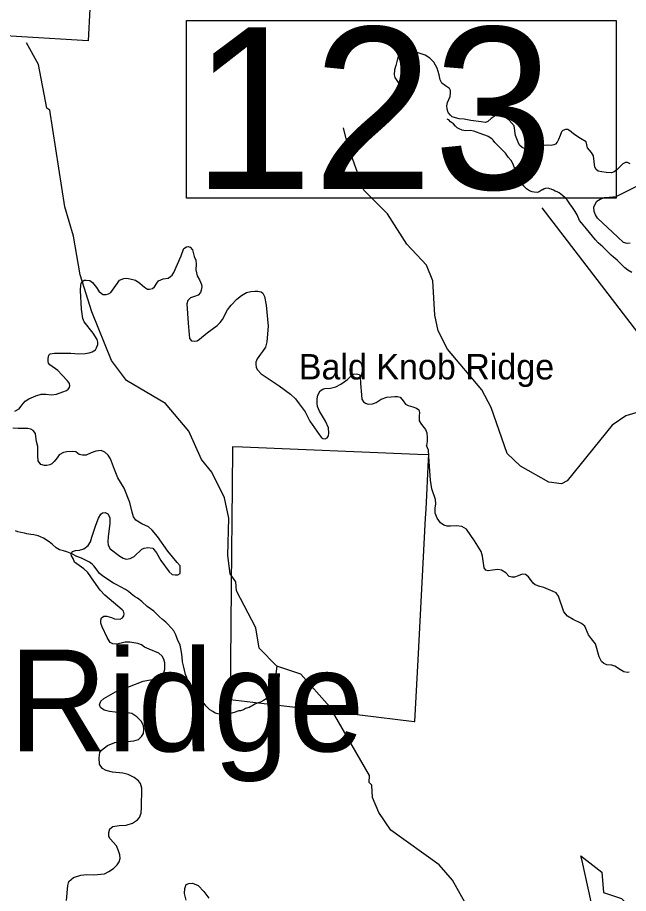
# Model space of a CAD drawing. Extents: x 1159738 to 1321356, y 736314 to 882035.
# Drawn here: x 1189289 to 1194573, y 816118 to 823694 of the extents above; entities that cross this region are included whole.
import ezdxf

# ---------------------------------------------------------------- set-up
doc = ezdxf.new("R2010")
doc.units = 0
for name, color, linetype in [('Exist Boundary Land Use Forest National US Forest Service', 7, 'Continuous'), ('Exist Geographical Mountain Summit Label', 7, 'Continuous'), ('Exist Hydrographic Creek Single Shore', 7, 'Continuous'), ('Exist Hydrographic Misc Water Feature', 7, 'Continuous'), ('Exist Road Non-System Type 51', 7, 'Continuous'), ('Exist Road Secondary Structure Standard Bridge Number Label', 7, 'Continuous')]:
    doc.layers.add(name, color=color, linetype=linetype)

msp = doc.modelspace()

# ---------------------------------------------------------------- linework, layer by layer
at = {"layer": 'Exist Boundary Land Use Forest National US Forest Service'}
for points in [[(1189914.8, 823769.3), (1189901.1, 823491.1), (1189325.7, 823527.9), (1189138.3, 823539.9), (1188708.9, 823567.3), (1188567.6, 823576.3), (1188623.2, 824758.6)], [(1192248.2, 817661.7), (1192719.4, 817605.3), (1192724.7, 817604.7), (1192753.1, 818137.5), (1192818.6, 819364.7), (1192822.7, 819443.2), (1192844.5, 819869.4), (1192846.6, 819911.7), (1192748.7, 819915.8), (1191235, 819978.2), (1191148.6, 819981.8), (1191148.4, 819955.5), (1191142.1, 819337.2), (1191139.8, 819090.4), (1191126.7, 817795.7), (1191374, 817766.1), (1191569.9, 817742.7), (1192054.5, 817684.8), (1192248.2, 817661.7)], [(1194928.9, 813305.6), (1194519.8, 813346.6), (1194539, 814121.2), (1194543.7, 814312.4), (1194562.9, 815079.6), (1194425.7, 815247.6), (1194400.6, 815361.5), (1194171.5, 816399.6), (1194161.7, 816443.7), (1194343.7, 816302.7), (1194356.7, 816125.6), (1194511.7, 816073.7), (1194612.7, 815972.6)]]:
    msp.add_lwpolyline(points, dxfattribs=at)
at = {"layer": 'Exist Hydrographic Creek Single Shore'}
for points in [[(1193383.7, 815643.5), (1193049.7, 816234.5), (1192936.7, 816364.8), (1192518.7, 816665.3), (1192414.8, 816818.4), (1192359.7, 816947.5), (1192354.7, 817055.9), (1192329.8, 817079.3), (1192331.7, 817138.4), (1191988.7, 817732.9), (1191738.7, 818013.6), (1191531.1, 818083.9), (1191377.7, 818240.8), (1191348.7, 818415.4), (1191182.7, 818737), (1191175.6, 818812.6), (1191127.7, 818882.6), (1191107.7, 819040.6), (1191115.7, 819365.4), (1191078.7, 819540.1), (1190968.6, 819762.2), (1190879.7, 819872.3), (1190769.6, 820117.4), (1190567.7, 820354.5), (1190230.6, 820555), (1190101.6, 820728.2), (1189930.6, 821148.5), (1189830.6, 821468.9), (1189772.6, 821801.6), (1189696.6, 822056), (1189568.5, 822892.3), (1189543.5, 822909.1), (1189470.5, 823288.1), (1189367.5, 823474)], [(1194752.7, 820310.1), (1194550.7, 820248.5), (1194431.7, 820168.9), (1194043.7, 819687.5), (1193992.6, 819662.3), (1193884.7, 819674.3), (1193637.7, 819813.8), (1193524.7, 819924.4), (1193384.7, 820321.1), (1193305.6, 820473.7), (1193006.7, 820824.4), (1192927.6, 820983.5), (1192897.7, 821118.7), (1192880.7, 821417.7), (1192826.6, 821553.4), (1192655.6, 821734.1), (1192487.6, 821996.7), (1192284.6, 822201.1), (1192145.5, 822587.9), (1192107.6, 822739.7)]]:
    msp.add_lwpolyline(points, dxfattribs=at)
at = {"layer": 'Exist Hydrographic Misc Water Feature'}
for points in [[(1193624.1, 822292.3), (1193608.9, 822320.7), (1193603.5, 822342.8), (1193596.1, 822365.1), (1193590.4, 822383.2), (1193586.9, 822395.4), (1193579.5, 822417.6), (1193569.9, 822437.9), (1193558.7, 822458.2), (1193533.3, 822486.9), (1193508.2, 822521.6), (1193473.3, 822558.5), (1193416.8, 822614.1), (1193403.1, 822632.5), (1193393.4, 822640.8), (1193381.6, 822651.1), (1193360, 822663.7), (1193338.2, 822672.3), (1193314.3, 822680.9), (1193235.2, 822711.1), (1193205.2, 822715.9), (1193163.2, 822715), (1193135.3, 822719.8), (1193109.6, 822730.5), (1193091.9, 822741), (1193076.2, 822755.4), (1193058.7, 822773.9), (1193033.2, 822792.6), (1193019.7, 822809), (1193009.7, 822813.2), (1193005.8, 822815.4)], [(1194601.1, 821489.3), (1194567.5, 821508.3), (1194540.1, 821529), (1194495.4, 821576.2), (1194473.9, 821596.8), (1194442.5, 821621.7), (1194423.1, 821638.2), (1194391.8, 821669.1), (1194350.9, 821710.2), (1194311.7, 821745.4), (1194288.5, 821772), (1194209, 821866.1), (1194195.5, 821884.5), (1194166.3, 821917.3), (1194149, 821939.8), (1194128.3, 821986.4), (1194111, 822016.9), (1194087.9, 822049.6), (1194066.8, 822082.2), (1194041.7, 822116.9), (1194026.1, 822133.3), (1194002.6, 822154), (1193973.3, 822178.8), (1193955.5, 822187.3), (1193939.6, 822193.6), (1193923.9, 822200.1), (1193904, 822208.7), (1193892.1, 822213), (1193878.2, 822217.3), (1193852.3, 822216.1), (1193844.1, 822212.3), (1193831.9, 822204.6), (1193825.8, 822202.8), (1193809.6, 822193.2), (1193801.3, 822187.4), (1193783.3, 822181.9), (1193757.2, 822182.6), (1193739.2, 822185.1), (1193715.6, 822195.7), (1193707.6, 822200), (1193691.9, 822212.4), (1193666.6, 822235.1), (1193649, 822251.6), (1193641.4, 822265.8), (1193627.9, 822284.2), (1193624.1, 822292.3)], [(1191531.1, 818083.9), (1191513.4, 817948.3), (1191506.5, 817916.5), (1191499.5, 817880.6), (1191494.9, 817860.7), (1191490.4, 817842.9), (1191480.2, 817831.1), (1191475.9, 817823.3), (1191447.4, 817806), (1191414.9, 817786.9), (1191390.5, 817773.5), (1191362.3, 817764.3), (1191340, 817754.9), (1191332, 817751), (1191317.5, 817741.5), (1191305.4, 817733.8), (1191291.2, 817726.2), (1191260.9, 817717), (1191244.7, 817707.4), (1191216.4, 817698.2), (1191202.3, 817696.5), (1191161.9, 817683.6), (1191131.7, 817674.5), (1191097.4, 817667.4), (1191067.5, 817668.2), (1191031.5, 817669.1), (1190999.7, 817678), (1190978.1, 817690.6), (1190952.4, 817707.3), (1190917.3, 817740.3), (1190876.8, 817795.4), (1190839.7, 817828.4), (1190816.2, 817847.1), (1190808.4, 817859.3), (1190800.8, 817873.5), (1190789.7, 817903.9), (1190780.3, 817930.1), (1190757.5, 817974.8), (1190753.9, 817984.9), (1190742.6, 818013.2), (1190733.6, 818049.4), (1190724.5, 818085.7), (1190715.5, 818122), (1190712.6, 818166.1), (1190707.8, 818206.3), (1190700.5, 818236.5), (1190695.3, 818264.6), (1190672.7, 818313.3), (1190657.8, 818355.7), (1190640.7, 818390.2), (1190615.4, 818418.9), (1190590.2, 818447.7), (1190572.7, 818464.1), (1190543.3, 818488.9), (1190517.8, 818509.6), (1190490.6, 818536.4), (1190469.1, 818558.9), (1190410.2, 818600.6), (1190363.3, 818641.9), (1190326, 818670.9), (1190300.4, 818685.6), (1190273, 818708.4), (1190249.6, 818731), (1190222, 818747.8), (1190180.6, 818770.9), (1190149.2, 818787.8), (1190117.6, 818802.7), (1190070.3, 818834), (1190025.2, 818865.1), (1189997.6, 818886), (1189978.4, 818914.5), (1189949.4, 818951.3), (1189935.8, 818965.7), (1189912.1, 818982.3), (1189843.1, 819018.2), (1189801.5, 819033.3), (1189758.1, 819056.5), (1189716.5, 819071.7), (1189686.7, 819080.4), (1189651, 819091.5), (1189623.4, 819108.2), (1189592.1, 819137.1), (1189562.8, 819159.9), (1189513.5, 819191.2), (1189487.9, 819203.9), (1189466.1, 819212.5), (1189430.2, 819219.5), (1189404.4, 819224.2), (1189368.5, 819229.2), (1189348.6, 819235.7), (1189318.8, 819240.5), (1189290.9, 819245.3), (1189271.1, 819253.9)]]:
    msp.add_lwpolyline(points, dxfattribs=at)
at = {"layer": 'Exist Road Non-System Type 51'}
for points in [[(1192889.1, 823308.6), (1192855.8, 823342), (1192816, 823367.7), (1192746.6, 823390.8), (1192676, 823406.2), (1192649, 823407.5), (1192627.2, 823402.4), (1192604.1, 823387), (1192584.8, 823361.3), (1192572, 823325.3), (1192561.7, 823277.7), (1192550.2, 823240.5), (1192545.6, 823198.5), (1192552, 823174.1), (1192575.1, 823142), (1192589.2, 823121.4), (1192596.9, 823080.3), (1192600.8, 823036.6), (1192605.9, 823007.1), (1192617.5, 822967.2), (1192632.9, 822937.7)], [(1194588.7, 822430), (1194565.6, 822440.2), (1194546.4, 822439), (1194524.5, 822430), (1194504, 822409.4), (1194473.2, 822376), (1194450.1, 822358), (1194425.7, 822351.6), (1194380.7, 822352.9), (1194342.2, 822359.3), (1194310.1, 822365.7), (1194293.4, 822379.9), (1194283.2, 822399.1), (1194270.3, 822498.1), (1194252.3, 822526.3), (1194217.7, 822566.2), (1194206.1, 822620.1), (1194159.4, 822648), (1194100.3, 822684), (1194075.9, 822705.9), (1194058, 822720), (1194049, 822725.1), (1194027.1, 822725.1), (1194006.6, 822717.4), (1193993.8, 822704.6), (1193982.2, 822672.4), (1193968.1, 822637.8), (1193956.5, 822614.6), (1193942.4, 822599.2), (1193928.3, 822591.5), (1193905.2, 822587.6), (1193869.2, 822590.2), (1193839.7, 822587.6), (1193815.3, 822578.7), (1193783.2, 822567.1), (1193749.8, 822547.8), (1193740.8, 822544), (1193719, 822544), (1193686.9, 822555.5), (1193653.5, 822569.7), (1193630.4, 822590.2), (1193617.5, 822615.9), (1193597, 822675), (1193582.9, 822756), (1193541.8, 822806.1), (1193495.6, 822842.1), (1193472.5, 822849.8), (1193449.3, 822849.8), (1193419.8, 822843.3), (1193386.4, 822820.2), (1193355.6, 822795.8), (1193336.3, 822786.8), (1193297.8, 822791.9), (1193209.2, 822803.5), (1193152.2, 822815.8), (1193107.3, 822817.1), (1193076.5, 822826.1), (1193049.5, 822836.4), (1193034.1, 822849.2), (1193014.8, 822872.4), (1193005.9, 822901.9), (1193002, 822931.5), (1193008.4, 822958.5), (1193030.3, 823009.9), (1193034.1, 823043.3), (1193032.8, 823063.8), (1193025.1, 823080.5), (1192989.2, 823102.4), (1192959.6, 823125.5), (1192944.2, 823155), (1192935.2, 823197.4), (1192917.3, 823256.6), (1192889.1, 823308.6)], [(1194588.8, 821742), (1194563.1, 821740.7), (1194531, 821748.4), (1194480.9, 821793.4), (1194303.7, 821959.2), (1194287, 821987.4), (1194276.8, 822015.7), (1194274.2, 822053), (1194287, 822086.4), (1194299.9, 822104.4), (1194326.8, 822123.6), (1194366.6, 822136.5), (1194406.4, 822141.6), (1194466.8, 822146.8), (1194501.5, 822164.7), (1194638.8, 822232.8)], [(1189264.6, 820289.2), (1189303.6, 820310.4), (1189327, 820342.7), (1189354.9, 820376.2), (1189387.2, 820397.4), (1189448.6, 820423.1), (1189492.1, 820437.6), (1189533.3, 820435.3), (1189583.5, 820432), (1189625.9, 820437.6), (1189679.4, 820455.4), (1189711.2, 820468.2), (1189726.9, 820478.3), (1189738, 820493.9), (1189742.5, 820509.5), (1189738, 820529.6), (1189722.4, 820551.9), (1189674.4, 820602.1), (1189636.5, 820640), (1189567.4, 820690.3), (1189557.4, 820703.6), (1189552.9, 820718.1), (1189552.9, 820746), (1189560.7, 820772.8), (1189570.8, 820784), (1189607.5, 820790.7), (1189665.5, 820790.7), (1189749.2, 820790.7), (1189819.4, 820784), (1189875.1, 820787.3), (1189908.6, 820792.9), (1189935.4, 820802.9), (1189962.1, 820820.8), (1189973.3, 820837.5), (1189982.2, 820866.5), (1189982.1, 820886.8), (1189976.5, 820910.2), (1189941.9, 820964.9), (1189866.1, 821060.8), (1189852.7, 821092.1), (1189842.7, 821172.4), (1189833.8, 821334.2), (1189836, 821381.1), (1189838.2, 821394.4), (1189846, 821408.9), (1189866.1, 821421.2), (1189881.7, 821423.5), (1189914, 821419), (1189936.3, 821402.3), (1189970.9, 821357.6), (1189993.2, 821328.6), (1190015.5, 821306.3), (1190030, 821299.6), (1190056.8, 821298.5), (1190076.8, 821302.9), (1190095.8, 821316.3), (1190152.6, 821397.8), (1190170.5, 821421.2), (1190207.3, 821438), (1190234, 821439.1), (1190274.2, 821430.1), (1190308.7, 821422.3), (1190346.7, 821397.8), (1190387.9, 821363.2), (1190413.6, 821344.2), (1190429.8, 821343.9), (1190457.7, 821350.6), (1190474.4, 821366.2), (1190493.4, 821397.5), (1190507.9, 821416.5), (1190549.1, 821434.3), (1190590.4, 821441), (1190611.6, 821453.3), (1190627.2, 821466.7), (1190641.7, 821490.1), (1190703, 821632.9), (1190720.7, 821682.8), (1190728.5, 821695.1), (1190749.7, 821710.7)], [(1190749.7, 821710.7), (1190765.3, 821714.1), (1190783.2, 821707.4), (1190801, 821683.9), (1190816.6, 821628.1), (1190832.2, 821595.8), (1190834.5, 821560.1), (1190832.2, 821512.1), (1190842.3, 821459.7), (1190862.3, 821424), (1190879.1, 821386), (1190882.4, 821364.8), (1190878, 821336.9), (1190871.3, 821314.6), (1190850.1, 821292.3), (1190820, 821280), (1190784.3, 821268.9), (1190762, 821247.7), (1190753.1, 821218.7), (1190764.2, 821049.7), (1190772, 820952.7), (1190776.5, 820919.2), (1190793.2, 820899.1), (1190817.8, 820894.7), (1190842.3, 820898), (1190863.5, 820912.5), (1190928.1, 820968.3), (1191015.1, 821030.8), (1191040.8, 821057.6), (1191060.8, 821081), (1191105.4, 821165.8), (1191135.5, 821204.8), (1191186.3, 821257.8), (1191226.4, 821289.1), (1191269.9, 821317), (1191305.6, 821323.6), (1191342.4, 821328.1), (1191368, 821328.1), (1191395.9, 821320.3), (1191411.5, 821309.1), (1191426, 821282.4), (1191439.4, 821206.5), (1191457, 821024.4), (1191444.7, 820888.3), (1191432.5, 820843.6), (1191409, 820804.6), (1191391.2, 820783.4), (1191361.1, 820742.1), (1191351.1, 820713.1), (1191348.8, 820695.2), (1191352.2, 820668.5), (1191363.3, 820647.3), (1191395.7, 820612.7), (1191552.8, 820507.6), (1191650.9, 820437.3), (1191693.3, 820397.1), (1191725.6, 820352.5), (1191775.8, 820283.3), (1191817.1, 820201.9), (1191897.3, 820086.9), (1191913.7, 820065), (1191930.4, 820053.9), (1191949.4, 820050.5), (1191967.2, 820059.5), (1191978.3, 820077.3), (1191981.7, 820099.6), (1191978.3, 820144.3), (1191953.8, 820203.4), (1191900.3, 820288.2), (1191884.7, 820330.6), (1191880.2, 820356.3), (1191879.1, 820397.5), (1191886.9, 820427.7), (1191907, 820464.5), (1191928.1, 820480.7), (1191947, 820486.3), (1191996.1, 820487.4), (1192042.9, 820499.7), (1192085.3, 820523.1), (1192142.1, 820562.2), (1192178.9, 820600.1), (1192192.3, 820610.1), (1192218, 820612.4), (1192247, 820606.8), (1192253.6, 820586.7), (1192255.9, 820527.6), (1192264.8, 820431.6), (1192268.1, 820392.6), (1192281.5, 820370.2), (1192298.2, 820359.1), (1192321.7, 820350.2), (1192359.6, 820353.5), (1192391.9, 820364.7), (1192435.4, 820392.6), (1192483.3, 820411.5), (1192519.6, 820412.7), (1192553.1, 820416), (1192575.4, 820416), (1192598.8, 820410.5), (1192625.6, 820379.2), (1192644.5, 820349.1)], [(1192644.5, 820349.1), (1192666.8, 820339.1), (1192709.2, 820325.7), (1192739.3, 820316.7), (1192760.5, 820300), (1192766, 820277.7), (1192762.7, 820248.7), (1192762.7, 820206.3), (1192782.8, 820172.8), (1192817.3, 820131.5), (1192828.3, 820103.3), (1192832.7, 820062), (1192830.5, 820027.4), (1192827.1, 819992.8)], [(1189464.2, 819984.6), (1189453, 820027), (1189447.5, 820069.4), (1189444.1, 820095), (1189425.2, 820121.8), (1189402.9, 820135.2), (1189379.4, 820139.7), (1189332.6, 820140.8), (1189293.6, 820139.7), (1189249, 820141.9)], [(1189468.3, 819860.7), (1189464.9, 819903.2), (1189464.2, 819984.6)], [(1194167, 818451.9), (1194093.3, 818486.2), (1194045.4, 818517), (1194012.9, 818554.7), (1193966.6, 818688.4), (1193947.8, 818717.5), (1193920.4, 818731.2), (1193841.6, 818763.8), (1193805.6, 818774.1), (1193766.3, 818787.8), (1193749.1, 818803.2), (1193708, 818858), (1193682.4, 818876.9), (1193653.2, 818878.6), (1193619, 818866.6), (1193588.2, 818854.6), (1193564.2, 818852.9), (1193541.9, 818859.7), (1193511.1, 818890.6), (1193475.1, 818912.9), (1193442.6, 818919.7), (1193398.1, 818912.9), (1193359.4, 818908.6), (1193338.9, 818915.5), (1193323.5, 818934.3), (1193318.3, 818973.7), (1193311.5, 819035.4), (1193299.5, 819076.6), (1193241.3, 819167.4), (1193171, 819268.5), (1193131.7, 819292.5), (1193083.7, 819297.6), (1193032.3, 819294.2), (1193004.9, 819294.2), (1192975.8, 819304.5), (1192946.7, 819325), (1192917.6, 819364.5), (1192902.2, 819407.3), (1192901.1, 819449.2), (1192907.9, 819488.6), (1192902.8, 819526.3), (1192872, 819618.9), (1192860, 819692.6), (1192848, 819851.9), (1192842.8, 819951.3), (1192827.1, 819992.8)], [(1190219.5, 818291.8), (1190183.9, 818282.6), (1190146, 818275.7), (1190113.8, 818278), (1190090.9, 818289.5), (1190065.6, 818332), (1190020.9, 818425), (1190009.4, 818454.9), (1190010.5, 818482.5), (1190016.3, 818500.8), (1190034.6, 818515.8), (1190062.2, 818516.9), (1190101.2, 818504.3), (1190126.5, 818492.8), (1190175.8, 818489.4), (1190197.6, 818501.2), (1190209.1, 818518.4), (1190211.4, 818536.8), (1190206.8, 818559.7), (1190193, 818572.4), (1190042.7, 818698.7), (1190002.5, 818740.1), (1189949.7, 818820.5), (1189896.9, 818892.9), (1189863.6, 818926.2), (1189780.9, 818983.6), (1189768.7, 819014), (1189755, 819038.1), (1189753.8, 819055.3), (1189763, 819074.9), (1189789.4, 819085.2), (1189825, 819086.3), (1189862.9, 819100.1), (1189898.5, 819128.9), (1189919.1, 819159.9), (1189932.9, 819200.1), (1189967.3, 819303.5), (1189989.2, 819363.2), (1190008.3, 819399.5), (1190023.2, 819409.9), (1190046.2, 819412.2), (1190069.2, 819401.8), (1190087.5, 819369.7), (1190086.4, 819318), (1190073.7, 819204.3), (1190069.2, 819158.3), (1190072.6, 819130.7), (1190091, 819099.7), (1190173.6, 819034.2), (1190202.1, 819017.3), (1190227.4, 819010.4), (1190261.8, 819016.2), (1190297.4, 819032.2), (1190364, 819095.4), (1190383.5, 819105.8), (1190416.8, 819110.4), (1190460.4, 819103.5), (1190491.4, 819065.6), (1190529.3, 818996.6), (1190601.6, 818899), (1190626.9, 818877.2), (1190652.2, 818872.6), (1190674, 818874.9), (1190695.8, 818886.3), (1190696.9, 818910.5), (1190694.6, 818950.7), (1190670.5, 818980.5), (1190589, 819078.2), (1190500.6, 819204.6), (1190454.7, 819260.9), (1190421.4, 819288.4), (1190364, 819313.7), (1190313.5, 819345.9), (1190292.8, 819375.7), (1190279.1, 819417.1), (1190259.5, 819498.7), (1190212.6, 819623), (1190156.3, 819712.6), (1190127.6, 819783.8), (1190094.4, 819878), (1190073.7, 819910.2), (1190042.7, 819935.4), (1190011.7, 819948.1), (1189966.9, 819943.5), (1189924.5, 819929.7), (1189883.1, 819910.2), (1189851, 819907.9), (1189823.4, 819914.8), (1189792.4, 819936.6), (1189764.9, 819940), (1189714.4, 819938.9), (1189686.8, 819933.1), (1189647.8, 819912.5), (1189630.6, 819886), (1189605.3, 819852.7), (1189585.4, 819834.3), (1189568.2, 819826.3), (1189541.8, 819820.5), (1189521.1, 819818.2), (1189491.3, 819827.4), (1189468.3, 819860.7)], [(1194578.7, 818032.3), (1194563.3, 818028.9), (1194534.2, 818035.7), (1194505.1, 818051.2), (1194455.4, 818085.4), (1194429.8, 818094), (1194386.9, 818095.7), (1194359.5, 818106), (1194340.7, 818124.8), (1194318.4, 818164.3), (1194288.6, 818277.1), (1194252.6, 818321.6), (1194226.9, 818355.9), (1194194.4, 818431.3), (1194167, 818451.9)], [(1189713.6, 816058.4), (1189724, 816187.1), (1189732, 816221.6), (1189773.3, 816256), (1189835.3, 816276.7), (1189888.1, 816282.4), (1189949, 816279), (1190042, 816289.3), (1190079.8, 816308.9), (1190118.9, 816335.3), (1190151, 816366.3), (1190166.8, 816390.8), (1190176, 816420.7), (1190173.7, 816451.7), (1190162.2, 816486.2), (1190146.1, 816528.7), (1190089.9, 816590.7), (1190078.4, 816611.4), (1190078.4, 816644.7), (1190087.6, 816676.9), (1190112.8, 816697.6), (1190166.8, 816706.8), (1190229.9, 816707.9), (1190283.9, 816727.4), (1190325.2, 816756.2), (1190342.4, 816775.7), (1190358.5, 816813.6), (1190361.9, 816861.8), (1190364.2, 817030.1), (1190352.7, 817070.3), (1190336.6, 817093.3), (1190296.4, 817122), (1190245.9, 817146.1), (1190198.9, 817157.6), (1190109.3, 817167.9), (1190054.2, 817182.9), (1190024.4, 817200.1), (1189999.1, 817235.7), (1189994.5, 817292), (1190000.3, 817336.8), (1190016.3, 817358.6), (1190068, 817397.9), (1190130, 817423.1), (1190172.5, 817432.3), (1190236.8, 817431.2), (1190294.2, 817439.2), (1190334.4, 817450.7), (1190361.9, 817476), (1190379.1, 817502.4), (1190382.6, 817535.7), (1190378, 817570.2), (1190358.5, 817608.1), (1190319.4, 817647.2), (1190277, 817674.7), (1190220.7, 817682.8), (1190132.3, 817685.1), (1190084.1, 817690.8), (1190039.3, 817703.5), (1190007.2, 817726.4), (1189996.9, 817748.3), (1190009.5, 817781.6), (1190034.7, 817803.4), (1190135.8, 817863.1), (1190256.3, 817909.1), (1190374.4, 817954), (1190452.5, 817969), (1190521.4, 817981.6), (1190537.4, 817994.2), (1190552.4, 818013.8), (1190562.7, 818057.4), (1190561.6, 818112.5), (1190554.7, 818143.6), (1190540.9, 818170), (1190509.9, 818195.3), (1190426.1, 818229.7), (1190387.1, 818248.1), (1190360.7, 818268.8), (1190328.5, 818280.3), (1190259.6, 818290.6), (1190219.5, 818291.8)], [(1190748.2, 816059), (1190733.3, 816118.7), (1190736.8, 816161.2), (1190747.1, 816194.5), (1190771.2, 816203.7), (1190801, 816206), (1190851.6, 816186.5), (1190899.8, 816135.9), (1190943.4, 816077.3)]]:
    msp.add_lwpolyline(points, dxfattribs=at)
at = {"layer": 'Exist Road Secondary Structure Standard Bridge Number Label'}
msp.add_line((1198245.4, 816289.8), (1193825.9, 822047.3), dxfattribs=at)
msp.add_lwpolyline([(1190751.6, 823667), (1194467.5, 823667), (1194467.5, 822130.6), (1190751.6, 822130.6)], close=True, dxfattribs=at)

# ---------------------------------------------------------------- texts
at = {"layer": 'Exist Geographical Mountain Summit Label'}
for s, height, p in [('Bald Knob Ridge', 220, (1191722, 820563.8)), ('Wilson Ridge', 880, (1185357.3, 817347.2))]:
    msp.add_text(s, height=height, dxfattribs=at).set_placement(p)
at = {"layer": 'Exist Road Secondary Structure Standard Bridge Number Label'}
msp.add_text('123', height=1400, dxfattribs=at).set_placement((1190801.7, 822209.7))

doc.saveas('drawing.dxf')
